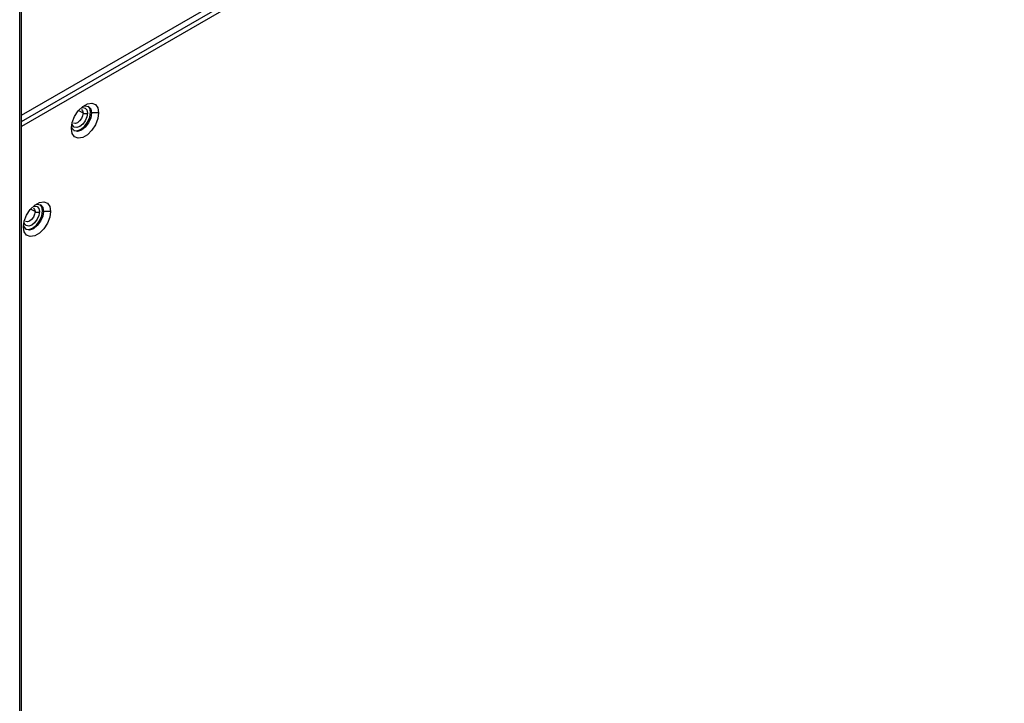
# Model space of a CAD drawing. Header units: millimetres. Extents: x 0 to 1118, y 0 to 864.
# Tile 274 of 309: x 986 to 1005, y 692 to 705. Entities that reach past the tile are written whole.
import ezdxf

# ---------------------------------------------------------------- set-up
doc = ezdxf.new("R2010")
doc.units = ezdxf.units.MM

msp = doc.modelspace()

# ---------------------------------------------------------------- linework, layer by layer
at = {"color": 7, "linetype": 'Continuous', "lineweight": 25}
for p, q in [((985.8372, 663.1136), (985.8372, 728.0553)), ((985.8738, 663.1646), (985.8738, 728.1063)), ((985.8738, 703.0799), (1023.3308, 724.7034)), ((1023.4192, 724.6524), (985.8738, 702.9779)), ((987.2648, 703.2502), (987.2472, 703.2604)), ((987.4063, 703.2502), (987.2648, 703.2502)), ((986.3101, 701.2904), (986.2924, 701.3006)), ((986.4515, 701.2904), (986.3101, 701.2904))]:
    msp.add_line(p, q, dxfattribs=at)
at = {"color": 8, "linetype": 'Continuous', "lineweight": 25}
for p, q in [((985.8738, 703.2024), (1022.9596, 724.6116)), ((987.0969, 703.245), (987.0095, 703.2955)), ((986.1421, 701.2853), (986.0547, 701.3358))]:
    msp.add_line(p, q, dxfattribs=at)
at = {"color": 7, "linetype": 'Continuous', "lineweight": 25, "flags": 128}
for points in [[(986.8671, 702.9389), (986.8834, 703.0548), (986.9302, 703.1754), (987.0019, 703.2863), (987.0899, 703.3741), (987.1835, 703.4281), (987.2715, 703.4419), (987.3432, 703.4138), (987.39, 703.3472), (987.4063, 703.2502)], [(987.0986, 703.3807), (987.1421, 703.3914), (987.2066, 703.3789), (987.2497, 703.3293), (987.2648, 703.2502)], [(987.2472, 703.2604), (987.232, 703.3395), (987.1975, 703.3835)], [(987.4063, 703.2502), (987.39, 703.1343), (987.3432, 703.0136), (987.2715, 702.9027), (987.1835, 702.815), (987.0899, 702.7609), (987.0019, 702.7471), (986.9302, 702.7752), (986.8834, 702.8418), (986.8671, 702.9389)], [(987.2648, 703.2502), (987.2497, 703.1535), (987.2066, 703.0541), (987.1421, 702.9671), (987.066, 702.9057), (986.9899, 702.8792), (986.9253, 702.8918), (986.8822, 702.9414), (986.8698, 702.9844)], [(986.9168, 702.8974), (986.9722, 702.8894), (987.0483, 702.9159), (987.1244, 702.9773), (987.1889, 703.0643), (987.232, 703.1637), (987.2472, 703.2604)], [(985.9123, 700.9792), (985.9286, 701.095), (985.9754, 701.2157), (986.0471, 701.3266), (986.1351, 701.4144), (986.2287, 701.4684), (986.3167, 701.4822), (986.3884, 701.4541), (986.4352, 701.3875), (986.4515, 701.2904)], [(986.1438, 701.421), (986.1873, 701.4317), (986.2518, 701.4192), (986.2949, 701.3696), (986.3101, 701.2904)], [(986.2924, 701.3006), (986.2773, 701.3798), (986.2427, 701.4238)], [(986.4515, 701.2904), (986.4352, 701.1746), (986.3884, 701.0539), (986.3167, 700.943), (986.2287, 700.8553), (986.1351, 700.8012), (986.0471, 700.7874), (985.9754, 700.8155), (985.9286, 700.8821), (985.9123, 700.9792)], [(986.3101, 701.2904), (986.2949, 701.1938), (986.2518, 701.0944), (986.1873, 701.0074), (986.1112, 700.946), (986.0351, 700.9195), (985.9706, 700.9321), (985.9275, 700.9817), (985.915, 701.0247)], [(985.962, 700.9376), (986.0174, 700.9297), (986.0935, 700.9562), (986.1696, 701.0176), (986.2342, 701.1046), (986.2773, 701.204), (986.2924, 701.3006)]]:
    msp.add_lwpolyline(points, dxfattribs=at)
at = {"color": 8, "linetype": 'Continuous', "lineweight": 25, "flags": 128}
for points in [[(987.1853, 703.245), (987.1735, 703.1699), (987.14, 703.0926), (987.0898, 703.0249), (987.0306, 702.9771), (986.9714, 702.9566), (986.9212, 702.9663), (986.8877, 703.0049), (986.8786, 703.0353)], [(987.0969, 703.245), (987.0885, 703.1914), (987.0645, 703.1362), (987.0287, 703.0878), (986.9864, 703.0537), (986.9441, 703.039), (986.9084, 703.0459)], [(987.0589, 703.3477), (987.0898, 703.3549), (987.14, 703.3452), (987.1735, 703.3066), (987.1853, 703.245)], [(987.0645, 703.3166), (987.0645, 703.3166), (987.0885, 703.289), (987.0969, 703.245)], [(986.8908, 703.0801), (986.893, 703.0849), (986.8942, 703.0906)], [(986.2305, 701.2853), (986.2188, 701.2102), (986.1852, 701.1329), (986.135, 701.0652), (986.0759, 701.0174), (986.0167, 700.9969), (985.9665, 701.0066), (985.9329, 701.0452), (985.9238, 701.0756)], [(986.1421, 701.2853), (986.1337, 701.2317), (986.1098, 701.1764), (986.0739, 701.1281), (986.0317, 701.094), (985.9894, 701.0793), (985.9536, 701.0862)], [(986.1041, 701.388), (986.135, 701.3952), (986.1852, 701.3855), (986.2188, 701.3469), (986.2305, 701.2853)], [(986.1097, 701.3569), (986.1098, 701.3569), (986.1337, 701.3293), (986.1421, 701.2853)], [(985.936, 701.1204), (985.9383, 701.1252), (985.9394, 701.1309)]]:
    msp.add_lwpolyline(points, dxfattribs=at)
at = {"color": 7, "linetype": 'Continuous', "lineweight": 25}
for centre in [(987.1411, 703.3303), (986.1863, 701.3706)]:
    msp.add_arc(centre, 0.0961, 242.60967, 297.39033, dxfattribs=at)

doc.saveas('drawing.dxf')
